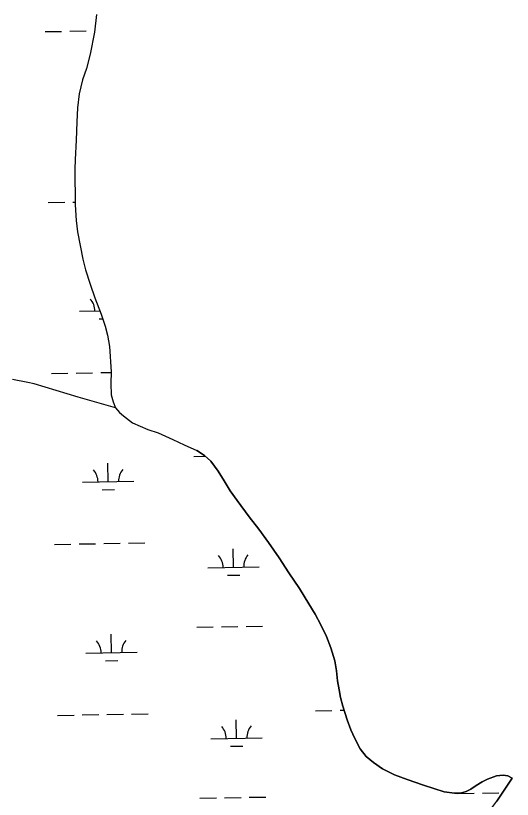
# Model space of a CAD drawing. Extents: x 3957609 to 3995875, y 234277 to 260273.
# Drawn here: x 3988699 to 3989665, y 244255 to 245780 of the extents above; entities that cross this region are included whole.
import ezdxf

# ---------------------------------------------------------------- set-up
doc = ezdxf.new("R2010")
doc.units = 0
for name, color, linetype in [('V-RIVR-EDGE', 7, 'Continuous'), ('V-TOPO-SHOR', 7, 'Continuous'), ('V-WETL-SWMP', 7, 'Continuous')]:
    doc.layers.add(name, color=color, linetype=linetype)

msp = doc.modelspace()

# ---------------------------------------------------------------- linework, layer by layer
at = {"layer": 'V-RIVR-EDGE'}
for points in [[(3988856.412, 245782.025), (3988852.328, 245748.02), (3988844.069, 245704.604), (3988836.677, 245677.278), (3988828.989, 245654.906), (3988822.393, 245627.593), (3988819.558, 245600.556), (3988818.116, 245573.348), (3988817.043, 245537.617), (3988815.012, 245500.277), (3988814.395, 245481.419), (3988815.028, 245411.914), (3988816.826, 245381.399), (3988819.257, 245359.029), (3988829.831, 245306.27), (3988834.816, 245285.141), (3988843.698, 245257.544), (3988853.358, 245230.755), (3988865.106, 245198.851), (3988872.908, 245175.596), (3988877.42, 245158.227), (3988881.825, 245136.293), (3988884.801, 245086.557), (3988883.865, 245063.92), (3988885.1, 245041.726), (3988888.543, 245028.304), (3988893.536, 245016.7), (3988901.253, 245007.727), (3988908.722, 245001.329), (3988926.251, 244987.79), (3988941.267, 244980.948), (3988955.871, 244974.892), (3988976.236, 244968.352), (3989005.062, 244955.438), (3989027.094, 244944.964), (3989051.723, 244933.553)], [(3989665.357, 244296.256), (3989656.346, 244300.442), (3989647.593, 244301.657), (3989634.318, 244300.797), (3989617.184, 244294.503), (3989606.777, 244289.137), (3989595.213, 244281.963), (3989584.441, 244275.002), (3989575.409, 244270.261), (3989564.762, 244267.072), (3989552.863, 244266.835), (3989532.772, 244269.409), (3989492.441, 244282.295), (3989460.672, 244293.563), (3989436.086, 244302.795), (3989413.048, 244314.041), (3989395.542, 244326.388), (3989381.222, 244338.007), (3989369.614, 244353.051), (3989358.891, 244373.47), (3989351.411, 244390.382), (3989343.889, 244409.478), (3989335.82, 244436.1), (3989331.318, 244452.873), (3989328.242, 244467.889), (3989325.312, 244485.487), (3989322.944, 244504.683), (3989319.77, 244524.657), (3989312.522, 244549.907), (3989303.558, 244571.55), (3989292.982, 244594.552), (3989281.849, 244615.558), (3989269.156, 244635.344), (3989251.102, 244665.138), (3989230.657, 244695.481), (3989212.018, 244724.868), (3989190.789, 244754.797), (3989172.019, 244780.811), (3989153.292, 244804.639), (3989129.836, 244836.709), (3989116.571, 244855.291), (3989104.674, 244874.892), (3989092.991, 244893.707), (3989078.524, 244912.86), (3989066.201, 244923.921), (3989051.723, 244933.553)]]:
    msp.add_lwpolyline(points, dxfattribs=at)
at = {"layer": 'V-TOPO-SHOR'}
for points in [[(3988893.536, 245016.7), (3988820.887, 245037.7), (3988735.301, 245063.214), (3988722.679, 245066.343), (3988693.078, 245072.094)], [(3989187.358, 243868.402), (3989213.077, 243901.238), (3989235.427, 243924.094), (3989258.49, 243941.012), (3989284.116, 243958.578), (3989322.125, 243981.743), (3989353.443, 244002.397), (3989381.273, 244018.816), (3989453.271, 244067.845), (3989487.128, 244090.332), (3989515.061, 244111.711), (3989539.6, 244134.014), (3989557.682, 244152.22), (3989573.785, 244169.993), (3989584.609, 244184.089), (3989635.223, 244251.333), (3989665.357, 244296.256)]]:
    msp.add_lwpolyline(points, dxfattribs=at)
at = {"layer": 'V-WETL-SWMP'}
for p, q in [((3988804.415, 245749.64), (3988836.41, 245750.222)), ((3988852.407, 245750.513), (3988852.629, 245750.517)), ((3988756.423, 245748.768), (3988788.417, 245749.349)), ((3988762.471, 245416.148), (3988794.466, 245416.729)), ((3988810.463, 245417.02), (3988814.981, 245417.102)), ((3988823.171, 245204.612), (3988862.719, 245205.331)), ((3988861.445, 245189.875), (3988868.077, 245189.995)), ((3988768.519, 245083.528), (3988800.514, 245084.109)), ((3988816.511, 245084.4), (3988848.506, 245084.982)), ((3988864.503, 245085.273), (3988884.764, 245085.641)), ((3989045.403, 244922.361), (3989067.492, 244922.762)), ((3988879.21, 244872.901), (3988878.556, 244908.895)), ((3988829.219, 244871.992), (3988929.202, 244873.81)), ((3988867.493, 244857.255), (3988891.489, 244857.691)), ((3988774.567, 244750.908), (3988806.562, 244751.489)), ((3988822.559, 244751.78), (3988854.554, 244752.362)), ((3988870.551, 244752.653), (3988902.546, 244753.235)), ((3988918.543, 244753.526), (3988950.538, 244754.107)), ((3989122.748, 244706.488), (3989122.094, 244742.482)), ((3989072.756, 244705.579), (3989172.74, 244707.397)), ((3989111.031, 244690.842), (3989135.027, 244691.278)), ((3989099.443, 244590.613), (3989131.437, 244591.195)), ((3989147.435, 244591.486), (3989179.43, 244592.068)), ((3988885.258, 244540.281), (3988884.604, 244576.275)), ((3989051.451, 244589.741), (3989083.445, 244590.323)), ((3988835.267, 244539.372), (3988935.25, 244541.19)), ((3988873.541, 244524.635), (3988897.537, 244525.071)), ((3989282.44, 244427.412), (3989314.435, 244427.994)), ((3989330.432, 244428.285), (3989338.146, 244428.425)), ((3988780.615, 244418.288), (3988812.61, 244418.869)), ((3988828.607, 244419.16), (3988860.602, 244419.742)), ((3988876.599, 244420.033), (3988908.594, 244420.615)), ((3988924.591, 244420.906), (3988956.586, 244421.487)), ((3989128.796, 244373.868), (3989128.142, 244409.862)), ((3989078.804, 244372.959), (3989178.788, 244374.777)), ((3989117.079, 244358.222), (3989141.075, 244358.658)), ((3989057.499, 244257.121), (3989089.493, 244257.702)), ((3989105.491, 244257.993), (3989137.486, 244258.575)), ((3989153.483, 244258.866), (3989185.478, 244259.448)), ((3989559.324, 244266.245), (3989591.319, 244266.827)), ((3989607.316, 244267.118), (3989639.311, 244267.7))]:
    msp.add_line(p, q, dxfattribs=at)
for points in [[(3988856.412, 245782.025), (3988852.329, 245748.019), (3988844.068, 245704.605), (3988836.678, 245677.278), (3988828.99, 245654.905), (3988822.392, 245627.594), (3988819.559, 245600.556), (3988818.117, 245573.348), (3988817.044, 245537.616), (3988815.011, 245500.278), (3988814.396, 245481.419), (3988815.028, 245411.915), (3988816.826, 245381.399), (3988819.256, 245359.029), (3988829.831, 245306.27), (3988834.816, 245285.141), (3988843.698, 245257.544), (3988853.358, 245230.755), (3988865.105, 245198.85), (3988872.909, 245175.595), (3988877.421, 245158.227)], [(3988877.421, 245158.227), (3988881.826, 245136.293), (3988884.802, 245086.557), (3988883.865, 245063.921), (3988885.101, 245041.726), (3988888.543, 245028.304), (3988893.536, 245016.699), (3988901.253, 245007.727), (3988908.721, 245001.329), (3988926.251, 244987.791), (3988941.267, 244980.948), (3988955.87, 244974.891), (3988976.237, 244968.353), (3989005.062, 244955.438), (3989027.094, 244944.965), (3989051.724, 244933.553), (3989066.2, 244923.922), (3989078.523, 244912.86), (3989092.99, 244893.706), (3989104.674, 244874.893), (3989116.571, 244855.291), (3989129.837, 244836.709), (3989153.292, 244804.64), (3989172.019, 244780.81), (3989190.789, 244754.798), (3989212.019, 244724.868), (3989230.658, 244695.481), (3989251.103, 244665.138), (3989269.155, 244635.343), (3989281.85, 244615.558), (3989292.982, 244594.552), (3989303.558, 244571.551), (3989312.521, 244549.907), (3989319.77, 244524.658), (3989322.945, 244504.684), (3989325.312, 244485.487), (3989328.242, 244467.888), (3989331.319, 244452.872), (3989335.82, 244436.099), (3989343.889, 244409.477), (3989351.412, 244390.383), (3989358.891, 244373.47), (3989369.615, 244353.052), (3989381.223, 244338.007), (3989395.541, 244326.389), (3989413.047, 244314.041), (3989436.086, 244302.795), (3989460.672, 244293.564), (3989492.441, 244282.294), (3989532.773, 244269.41), (3989552.862, 244266.834), (3989564.761, 244267.072), (3989575.41, 244270.26), (3989584.442, 244275.003), (3989595.214, 244281.963), (3989606.776, 244289.137), (3989617.184, 244294.503), (3989634.319, 244300.796), (3989647.594, 244301.656), (3989656.347, 244300.442), (3989665.358, 244296.257), (3989635.224, 244251.333)]]:
    msp.add_lwpolyline(points, dxfattribs=at)
for centre, start, end in [((3988817.92, 245204.992), 0.269879, 41.813537), ((3988823.968, 244872.372), 0.269879, 41.813537), ((3988934.436, 244874.38), 140.269876, 181.813534), ((3989067.506, 244705.959), 0.269879, 41.813537), ((3989177.973, 244707.967), 140.269876, 181.813534), ((3988830.016, 244539.752), 0.269879, 41.813537), ((3988940.484, 244541.76), 140.269876, 181.813534), ((3989073.554, 244373.339), 0.269879, 41.813537), ((3989184.021, 244375.347), 140.269876, 181.813534)]:
    msp.add_arc(centre, 35.246, start, end, dxfattribs=at)

doc.saveas('drawing.dxf')
